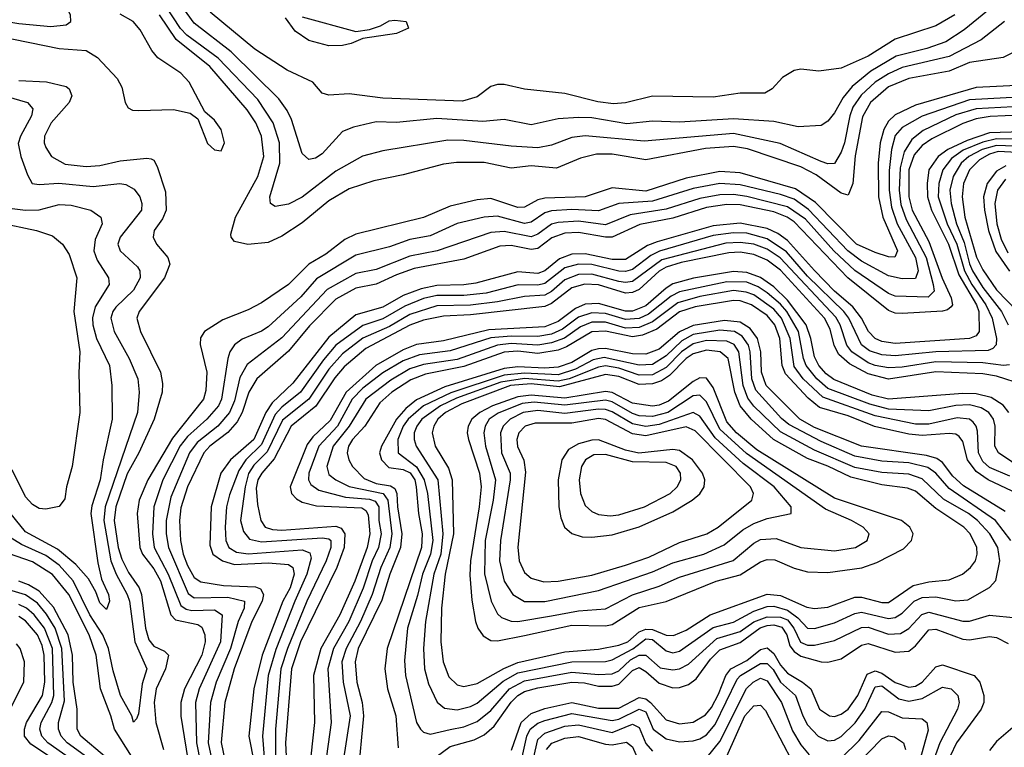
# Model space of a CAD drawing. Header units: inches. Extents: x 501365 to 657855, y 482276 to 547543.
# Tile 403 of 656: x 581892 to 584814, y 516697 to 518856. Entities that reach past the tile are written whole.
import ezdxf

# ---------------------------------------------------------------- set-up
doc = ezdxf.new("R2010")
doc.units = ezdxf.units.IN
doc.header["$MEASUREMENT"] = 0
doc.layers.add('A5581', color=7, linetype='Continuous')

msp = doc.modelspace()

# ---------------------------------------------------------------- linework, layer by layer
at = {"layer": 'A5581', "color": 5}
for points, elevation in [([(581810, 519062.2), (581790, 519051.5), (581775.5, 519010), (581754.2, 518970), (581744.3, 518930), (581752.9, 518892.9), (581768.6, 518868.6), (581790, 518860.8), (581890, 518844), (581984.8, 518835.2), (582030, 518839.8), (582044, 518850), (582043.6, 518870), (582022.1, 518910), (581987.9, 518950), (581902, 519002), (581830, 519053.8)], 2140), ([(583930, 517903.3), (583890, 517893.5), (583855.7, 517870), (583810, 517823.6), (583770, 517802.2), (583730, 517801.1), (583670, 517821.8), (583630, 517828.1), (583610, 517824.5), (583522.3, 517790), (583490, 517782.8), (583390, 517790.9), (583320.3, 517779.7), (583187.9, 517732.1), (583140.4, 517710), (583085, 517670), (583070.3, 517650), (583063, 517630), (583062.6, 517610), (583068.8, 517590), (583132.7, 517490), (583147.4, 517330), (583141.5, 517270), (583121, 517210), (583096, 517070), (583090, 516990), (583093.8, 516930), (583104.8, 516884.8), (583130.6, 516830.6), (583152.7, 516812.7), (583190, 516808), (583230, 516817.6), (583250, 516828.1), (583326.9, 516893.1), (583370, 516917.3), (583530, 516950.7), (583630, 516951.1), (583650, 516956.5), (583711, 516989), (583750, 517018.2), (583770, 517016.8), (583810, 516982.7), (583830, 516977.4), (583850, 516981.6), (583950, 517051.7), (584010, 517067.9), (584070, 517101.1), (584110, 517114.1), (584130, 517115), (584170, 517103.2), (584200.8, 517080.8), (584230, 517050.6), (584250, 517048.8), (584310, 517066.4), (584370, 517093.4), (584390, 517097.4), (584470, 517078.5), (584490, 517081.6), (584510, 517094.7), (584546.4, 517130), (584570, 517141.3), (584610, 517143.2), (584670, 517131), (584705.5, 517134.5), (584769.6, 517170.4), (584788.6, 517191.4), (584799.8, 517250), (584794.3, 517290), (584770.5, 517330), (584733.7, 517370), (584707.4, 517390), (584632.9, 517432.9), (584570, 517493.2), (584530, 517506.7), (584450, 517511.7), (584370, 517526.4), (584250, 517578.4), (584150, 517632.3), (584070, 517709.2), (584052.4, 517732.4), (584038.3, 517770), (584026.3, 517870), (584011.9, 517891.9), (583990, 517902.2)], 2460), ([(583930, 517874.6), (583890, 517863.7), (583870, 517850), (583820.5, 517799.4), (583796, 517784), (583770, 517774.7), (583730, 517772.9), (583670, 517796.5), (583630, 517802.8), (583494.2, 517765.8), (583410, 517774.9), (583348.1, 517770), (583204.4, 517715.6), (583155.7, 517690), (583133.2, 517670), (583120.9, 517650), (583116.2, 517630), (583125, 517590), (583164.9, 517524.9), (583175.1, 517490), (583179.1, 517330), (583154.2, 517210), (583144.2, 517110), (583142.1, 517010), (583148.9, 516950), (583165.4, 516905.4), (583190, 516882.1), (583210, 516877.2), (583250, 516885.7), (583329.2, 516930.8), (583370, 516948), (583510, 516980), (583610, 516988), (583670, 516999.6), (583696.9, 517010), (583730, 517039.3), (583750, 517047.6), (583770, 517046), (583810, 517029.6), (583831.8, 517028.2), (583870, 517044.7), (583941.3, 517090), (584110, 517151.5), (584150, 517147.5), (584227.9, 517112.1), (584250, 517108.8), (584290, 517112.2), (584370, 517142.4), (584390, 517141.7), (584450, 517126), (584470, 517126.3), (584543.3, 517176.7), (584590, 517188), (584650, 517193.8), (584689.6, 517210.3), (584713.7, 517230), (584728, 517250), (584733.3, 517270), (584732, 517290), (584711.9, 517330), (584693.1, 517350), (584610, 517405.2), (584550, 517456.6), (584525.9, 517465.9), (584450, 517475.4), (584357.9, 517497.9), (584290, 517530.8), (584230, 517553.3), (584128.8, 517610), (584062.2, 517670), (584030.3, 517710), (584014.5, 517750), (583994.5, 517850), (583970.4, 517870.4)], 2480), ([(583910, 517793), (583890, 517782.3), (583816.8, 517723.2), (583790, 517712), (583770, 517709.3), (583710, 517717.6), (583650, 517749.6), (583630, 517752.6), (583510, 517732.7), (583410, 517741.2), (583370, 517736.4), (583295.6, 517710), (583257.1, 517690), (583233.5, 517670), (583222.6, 517650), (583219.8, 517630), (583223.7, 517610), (583256.9, 517510), (583261.1, 517470), (583255.5, 517410), (583229.5, 517250), (583227.5, 517207.5), (583233.6, 517133.6), (583244.7, 517070), (583251.3, 517050), (583267, 517027), (583290, 517014), (583310, 517012.3), (583390, 517028.3), (583530, 517059.2), (583630, 517056.7), (583650, 517060.8), (583730, 517111.4), (583810, 517129.5), (583958.8, 517190), (584030, 517208.1), (584090, 517247.2), (584110, 517254), (584133, 517253), (584190, 517228), (584230, 517217.6), (584290, 517215.5), (584391.2, 517228.8), (584435.2, 517244.8), (584514.4, 517285.6), (584538.5, 517310), (584543.4, 517330), (584533.6, 517350), (584508.4, 517370), (584310, 517436.2), (584079.1, 517579.1), (584019.2, 517630), (583990, 517661.9), (583950, 517764.1), (583930, 517791.8)], 2520), ([(583910, 517741.3), (583890, 517739.8), (583815.7, 517690), (583770, 517678.4), (583730, 517680.5), (583710, 517686.8), (583650, 517721.8), (583630, 517726.9), (583510, 517712.2), (583419.2, 517720.8), (583383.4, 517716.6), (583311.6, 517688.4), (583285, 517670), (583272.9, 517650), (583269.3, 517630), (583274.1, 517590), (583303.7, 517490), (583296.7, 517430), (583273.5, 517310), (583271.5, 517211.5), (583290.7, 517130), (583310, 517092.6), (583322.3, 517082.3), (583350, 517071.1), (583370.1, 517070.1), (583470, 517086.5), (583550, 517101.6), (583630, 517107.7), (583710.5, 517149.5), (583790, 517175.2), (583850, 517201.9), (584009.3, 517250.7), (584070, 517301.9), (584090, 517313.3), (584136.7, 517316.7), (584210, 517289.7), (584310, 517280.1), (584372.1, 517290), (584406.2, 517310), (584412.2, 517330), (584394.5, 517350), (584359.9, 517370), (584283, 517403), (584048.5, 517568.5), (583970, 517640.4), (583930, 517722.1)], 2540), ([(583610, 517700.3), (583510, 517687), (583430, 517695.8), (583385.9, 517690), (583347.5, 517670), (583327.2, 517650), (583318.5, 517630), (583322.3, 517570), (583347.1, 517510), (583347.8, 517490), (583318.9, 517310), (583315.6, 517250), (583329.8, 517190), (583355.2, 517150), (583390, 517129.4), (583450, 517128.8), (583610, 517162.2), (583770, 517217.8), (583830, 517244.4), (583922.5, 517270), (583982.5, 517297.6), (584038, 517342), (584070, 517360.9), (584110, 517375.8), (584181.3, 517390), (584180.9, 517410), (584131.1, 517470), (584039.1, 517539.1), (583955.3, 517615.3), (583910, 517679.1), (583890.2, 517690.2), (583790, 517654.4), (583750, 517648.2), (583710, 517656.3), (583650, 517692), (583630, 517699.2)], 2560), ([(583610, 517671.9), (583530, 517658.8), (583421.5, 517658.5), (583391.9, 517650), (583373.6, 517630), (583367.5, 517610), (583369.2, 517589.2), (583388.3, 517548.3), (583393, 517513), (583370.7, 517290.7), (583374.4, 517250), (583390, 517215.5), (583410, 517198.1), (583447.7, 517187.7), (583490, 517189.8), (583590, 517207.7), (583690, 517236.6), (583758.9, 517261), (583850, 517304.3), (583930.5, 517330), (583964.2, 517350), (584064.6, 517430), (584069.2, 517450), (584060.2, 517470), (583896.1, 517636.1), (583870, 517647.9), (583750, 517620.8), (583710, 517626.7), (583630, 517668.9)], 2580), ([(583610, 517609.2), (583590, 517608.2), (583550, 517596.7), (583520.1, 517579.9), (583501.2, 517550), (583489.8, 517490), (583491.7, 517410), (583497.8, 517377.8), (583509.2, 517350), (583530.7, 517330.7), (583561.4, 517321.4), (583590, 517320.2), (583650, 517327.1), (583730, 517351.1), (583830, 517395.3), (583887.6, 517430), (583910, 517448.9), (583923.1, 517470), (583925.1, 517490), (583918.3, 517510), (583888.8, 517550), (583850, 517577.5), (583830, 517580.1), (583729.7, 517569.7), (583690, 517578.1)], 2620), ([(583630, 517565.9), (583595.9, 517564.1), (583570.6, 517550), (583559.1, 517530), (583552.7, 517490), (583556, 517450), (583570, 517414.3), (583590, 517396.3), (583610, 517387.4), (583643.8, 517383.8), (583670, 517386.3), (583745.9, 517410), (583822.2, 517450), (583843.1, 517470), (583853.5, 517490), (583853.3, 517510), (583840.4, 517530), (583810, 517541.8), (583710, 517543.8)], 2640)]:
    msp.add_lwpolyline(points, close=True, dxfattribs=dict(at, elevation=elevation))
for points, elevation in [([(584790, 518904), (584694.4, 518825.6), (584640.1, 518790), (584583.8, 518770), (584492.6, 518747.4), (584417.6, 518702.4), (584362.5, 518657.5), (584335.5, 518624.5), (584310, 518579.4), (584290, 518554.4), (584270, 518541.4), (584202.2, 518537.8), (584130, 518553.5), (584010, 518561.7), (583850, 518551.7), (583770, 518554.4), (583693.3, 518546.7), (583590, 518564.1), (583550, 518564.9), (583490, 518561.7), (583410, 518543.4), (583330, 518559.2), (583266.2, 518553.7), (583130, 518562.2), (583010, 518550.6), (582950, 518552.6), (582883, 518537), (582850, 518523.8), (582790, 518457.2), (582770, 518444.3), (582750, 518440.3), (582730, 518458.9), (582699, 518559), (582686.1, 518586.1), (582661.2, 518621.2), (582519.9, 518759.9), (582410, 518845.1), (582363.7, 518910)], 2040), ([(584814, 518850), (584744.7, 518795.3), (584650, 518745.9), (584510, 518713.9), (584470, 518695.4), (584430, 518669.7), (584388.5, 518631.5), (584364.3, 518595.7), (584355.1, 518570), (584339.1, 518490), (584330, 518462.6), (584310, 518428.8), (584290, 518428), (584270, 518435.1), (584148.1, 518488.1), (584010, 518517.6), (583745, 518495), (583570, 518511.3), (583530, 518505.6), (583470, 518482.9), (583430, 518475.5), (583350, 518480.3), (583210, 518497.4), (583162.3, 518497.7), (582970, 518466.1), (582909.7, 518450.3), (582830, 518406), (582730, 518328.5), (582690, 518308.1), (582650, 518301), (582636, 518310), (582634.2, 518330), (582663.7, 518430), (582662.9, 518490), (582644.2, 518550), (582598.5, 518618.5), (582481.2, 518741.2), (582388.4, 518810), (582369.7, 518829.7), (582321.6, 518901.6)], 2060), ([(584666.9, 518870), (584610, 518837), (584490, 518798.2), (584410, 518747.2), (584330, 518711.3), (584263.3, 518703.3), (584210, 518708.7), (584190, 518705.1), (584155.8, 518684.2), (584124.7, 518650), (584102.9, 518637.1), (584030, 518638), (583950, 518626.1), (583770, 518628.2), (583690, 518608.8), (583653.9, 518606.1), (583607.7, 518612.3), (583510, 518636.7), (583390, 518649.3), (583330, 518662.8), (583310, 518663), (583290, 518657), (583250, 518626.2), (583206.6, 518613.4), (582970, 518622.6), (582870, 518635.5), (582810, 518631.8), (582790, 518637.7), (582762, 518670), (582685.7, 518705.7), (582590, 518768.4), (582457.9, 518877.9)], 2020), ([(581830, 518806.8), (582009.6, 518769.6), (582090, 518764), (582123.7, 518743.7), (582181.5, 518681.5), (582195.4, 518655.4), (582205.3, 518610), (582214.4, 518594.4), (582227.4, 518587.4), (582246, 518586), (582349, 518589), (582398.3, 518578.3), (582421.1, 518561.1), (582450, 518488), (582470, 518469.3), (582490, 518466), (582500.3, 518490), (582490, 518529.6), (582470, 518557), (582442, 518582), (582395.6, 518670), (582370, 518696.5), (582302.1, 518742.1), (582284, 518764), (582250, 518825.7), (582229.5, 518850), (582190, 518871.5)], 2120), ([(584890, 518783.6), (584810, 518743.3), (584710, 518728.9), (584650, 518703.2), (584530, 518680.8), (584470, 518656.3), (584416.6, 518610), (584392.5, 518567.5), (584371.5, 518451.5), (584364.1, 518370), (584350, 518334.9), (584330, 518340.8), (584255.3, 518395.3), (584210, 518419.3), (584052, 518472), (584010, 518479.2), (583927, 518473), (583750, 518440.1), (583650, 518456.3), (583603.6, 518456.4), (583555.7, 518444.3), (583485.1, 518414.9), (583410, 518422.1), (583350, 518414.8), (583270, 518432.3), (583188.5, 518431.5), (583150, 518426.5), (583030, 518394.9), (582942.6, 518377.4), (582870, 518354.1), (582810, 518318.1), (582730, 518253.1), (582670, 518212.8), (582630, 518194), (582568.9, 518188.9), (582530, 518197.4), (582519.4, 518210), (582519.1, 518219.1), (582532.2, 518270), (582599, 518390), (582616.6, 518450), (582609.7, 518510), (582592.7, 518550), (582567.7, 518587.7), (582456.2, 518716.2), (582356.7, 518796.7), (582307, 518870)], 2080), ([(582730, 518863.9), (582890, 518820.4), (582930, 518826.8), (582962.7, 518837.3), (582988.3, 518851.7), (583005.6, 518854.4), (583038.8, 518850), (583046, 518830), (583010, 518814.5), (582910, 518799.5), (582875.5, 518784.5), (582850, 518779.4), (582810, 518778), (582750, 518793.5), (582710, 518821.8), (582681.3, 518861.3)], 1980), ([(581890, 518675), (581971.6, 518671.6), (582030, 518657.2), (582039, 518650), (582046.7, 518630), (582039.5, 518610), (581986.2, 518550), (581966, 518510), (581965.2, 518490), (581970, 518476), (581987.2, 518450), (582027.3, 518427.3), (582090, 518419.6), (582130, 518422.9), (582190, 518436.9), (582270, 518444.8), (582282.4, 518442.4), (582290, 518438.9), (582300.2, 518420.2), (582325.1, 518345.1), (582327.3, 518290), (582315.8, 518264.2), (582291.2, 518230), (582288.5, 518210), (582298.6, 518190), (582332, 518150), (582337.5, 518130), (582321.7, 518090), (582246.7, 517990), (582240.3, 517970), (582251, 517930), (582309.7, 517810), (582316.2, 517776.2), (582315, 517750), (582291.1, 517670), (582245.9, 517570), (582211.7, 517508.3), (582177.9, 517410), (582172.7, 517370), (582184.9, 517290), (582195.1, 517255.1), (582214.9, 517214.9), (582246.9, 517170), (582254.2, 517150), (582265.8, 517050), (582275.3, 517015.3), (582290, 516996.3), (582321.7, 516981.7), (582333.4, 516970), (582325.1, 516930), (582297.1, 516870), (582291.8, 516830), (582296.4, 516770), (582318.6, 516690)], 2080), ([(584870, 518661.4), (584730, 518654.7), (584550, 518602), (584490, 518573.2), (584470, 518554.4), (584455.8, 518530), (584444.9, 518490), (584439.3, 518430), (584440.6, 518330), (584452.9, 518270), (584496.3, 518170), (584488.9, 518151.1), (584470, 518151.9), (584430, 518164.6), (584375.3, 518190), (584253.2, 518313.2), (584193.6, 518353.6), (584030, 518401), (583970, 518405.4), (583870, 518385.5), (583750, 518347.1), (583650, 518356.6), (583570, 518330), (583450, 518325.7), (583430, 518320.7), (583390, 518298.9), (583370, 518298.7), (583290, 518324.6), (583250, 518320.9), (583170, 518302.3), (583090, 518268.7), (582890, 518219.6), (582856.8, 518203.2), (582800.3, 518159.7), (582750, 518129.9), (582689.6, 518070), (582610, 518015.4), (582570, 517994.2), (582495.1, 517964.9), (582441, 517930), (582428.8, 517911.2), (582428.1, 517891.9), (582447.5, 517810), (582444.6, 517755.4), (582437.4, 517730), (582345.7, 517614.3), (582272.2, 517490), (582246.6, 517430), (582241.4, 517390), (582248.5, 517290), (582256.8, 517270), (582290, 517226.6), (582310.5, 517190.5), (582340.4, 517090), (582354.9, 517074.9), (582421.4, 517061.4), (582432.9, 517052.9), (582441.6, 517030), (582442.4, 517010), (582432.3, 516970), (582381.8, 516870), (582370.7, 516830), (582370.5, 516789.5), (582396.2, 516630)], 2120), ([(581810, 518640.2), (581915.2, 518610), (581931.4, 518591.4), (581927.4, 518570), (581894.4, 518510), (581888.1, 518488), (581895.9, 518450), (581915.2, 518395.2), (581929.6, 518369.6), (581950, 518366.1), (582009, 518371), (582110, 518361.1), (582189.6, 518369.6), (582207, 518367), (582232.5, 518352.5), (582248.4, 518330), (582255.1, 518310), (582253.3, 518290), (582190.1, 518210), (582183.8, 518190), (582190.1, 518170), (582241.9, 518121.9), (582249.2, 518110), (582250.1, 518090), (582230, 518052.8), (582177.3, 518002.7), (582168.5, 517990), (582163.2, 517970), (582172.5, 517930), (582217, 517850), (582243.2, 517790), (582246.7, 517750), (582241.5, 517690), (582146.4, 517410), (582142, 517370), (582162.8, 517250), (582178.4, 517210), (582211.6, 517150), (582218.1, 517130), (582233.8, 517010), (582269.7, 516930), (582255.4, 516884.6), (582244.4, 516795.5), (582239.2, 516780.8), (582230, 516771.6), (582225.2, 516790), (582191.5, 516850), (582170, 516923.1), (582156.3, 516990), (582138.9, 517030), (582100.1, 517090), (582050.6, 517190.6), (582010, 517237.1), (581970, 517265.6), (581898, 517298), (581830, 517340.3)], 2060), ([(584928.2, 518630), (584710, 518617.8), (584570, 518569.3), (584510, 518535.6), (584490, 518511.6), (584478.4, 518470), (584472.3, 518407.7), (584472, 518350), (584478.9, 518298.9), (584495.7, 518250), (584550.5, 518150), (584557.5, 518110), (584550, 518088), (584510, 518086.8), (584470, 518095.4), (584390, 518139.2), (584349.3, 518170), (584232.6, 518292.6), (584190, 518322.7), (584150, 518336.9), (584030, 518365.7), (583970, 518370), (583890, 518354.3), (583770, 518317.1), (583669.5, 518310.5), (583610, 518288.2), (583530, 518292.1), (583470, 518288.5), (583450, 518282.4), (583410, 518254.3), (583390, 518250.6), (583310, 518273), (583270, 518269.7), (583190, 518250.5), (583110, 518214.6), (583050, 518203), (582990, 518181.4), (582890, 518156.6), (582773.4, 518086.6), (582726.9, 518033.1), (582630, 517944.7), (582610, 517931.4), (582552.7, 517907.3), (582529.5, 517890.5), (582516, 517870), (582509.8, 517850.2), (582491.1, 517730), (582482.5, 517710), (582448.1, 517670), (582390, 517619), (582368.6, 517591.4), (582317.5, 517490), (582290, 517410), (582286, 517330), (582291.8, 517290), (582333.2, 517210), (582370, 517117.7), (582386.2, 517106.2), (582403, 517103), (582470, 517105), (582492.9, 517090), (582488, 517010), (582424.7, 516870), (582414, 516830), (582416.9, 516710), (582428.6, 516650)], 2140), ([(584950, 518602.9), (584730, 518590.9), (584670, 518572.9), (584573.2, 518526.8), (584539.6, 518500.4), (584516.4, 518463.6), (584504.1, 518415.9), (584501.3, 518350), (584506.9, 518306.9), (584522.5, 518262.5), (584581.5, 518150), (584602.8, 518070), (584605.1, 518050), (584587.7, 518032.3), (584490, 518035.2), (584470, 518043.5), (584370, 518111.4), (584307.5, 518170), (584223.3, 518263.3), (584170, 518300.6), (584050, 518331), (584010, 518336.7), (583970, 518336.3), (583910, 518325.5), (583810, 518293.6), (583703.7, 518276.3), (583630, 518246.6), (583550, 518257.4), (583490, 518253.9), (583470, 518248.5), (583430, 518219.3), (583410, 518211.7), (583330, 518227.1), (583290, 518224.3), (583130.7, 518169.3), (583050, 518153.9), (582950, 518114.7), (582890, 518102.7), (582804.5, 518055.5), (582670, 517911.5), (582567.4, 517832.6), (582545.7, 517794.3), (582530, 517724.9), (582515.3, 517690), (582480.3, 517650), (582419, 517601), (582395.7, 517570), (582340.9, 517439.1), (582326.6, 517370), (582327, 517330), (582333.7, 517290), (582392.6, 517152.6), (582410, 517140.4), (582510, 517142.1), (582559.6, 517130), (582558.7, 517110), (582540.2, 517070), (582517.7, 516990), (582475, 516890), (582458.1, 516830), (582451.2, 516710), (582464.9, 516650)], 2160), ([(584950, 518576.4), (584772, 518568), (584730, 518561.5), (584690, 518547.6), (584598.3, 518501.7), (584570, 518481.8), (584545.8, 518454.2), (584530.5, 518410), (584530.4, 518330.4), (584540.5, 518290), (584590, 518197.5), (584628.7, 518088.7), (584656, 518030), (584659.4, 518010), (584656.2, 518003.8), (584645.4, 517994.6), (584630, 517990.7), (584510, 517983.4), (584490, 517985.1), (584470, 517993.1), (584349.3, 518089.3), (584190, 518255.9), (584169, 518270), (584130, 518285.2), (584030, 518305.9), (583990, 518306.8), (583930, 518298.8), (583830, 518267), (583732, 518248), (583650, 518210.4), (583630, 518210), (583550, 518224.4), (583510, 518222.5), (583471.4, 518208.6), (583430, 518176.9), (583410, 518174), (583350, 518185.4), (583316.8, 518183.2), (583210, 518145.3), (583063.1, 518116.9), (583010, 518098.6), (582950, 518070.8), (582890, 518058.7), (582830, 518026.2), (582752.6, 517947.4), (582690, 517872.5), (582596.4, 517790), (582572.5, 517750), (582552.8, 517690), (582537.9, 517662.1), (582509.7, 517630.3), (582456.9, 517590), (582438.6, 517570), (582390.7, 517470), (582370, 517406.9), (582366.7, 517370), (582369.4, 517310), (582377.1, 517270), (582390, 517236.2), (582410, 517200.9), (582430, 517187.8), (582497.1, 517177.1), (582592.4, 517172.4), (582607.2, 517167.2), (582615.7, 517150), (582611.4, 517130), (582581.1, 517070), (582528.7, 516930), (582501, 516830), (582490.6, 516710.6), (582506.9, 516630)], 2180), ([(584930, 518525.2), (584770, 518519.9), (584703.2, 518496.8), (584646.3, 518470), (584617.4, 518450), (584590, 518410), (584584.6, 518370), (584585.8, 518330), (584597.8, 518290), (584648.3, 518190), (584678.2, 518098.2), (584730.6, 518010), (584738.1, 517990), (584738.7, 517930), (584730, 517917.6), (584710.4, 517909.6), (584490, 517895.2), (584450, 517900.6), (584430, 517909.2), (584410.7, 517930.7), (584389.6, 517970), (584363.9, 518003.9), (584310, 518050.5), (584250, 518111.3), (584170, 518200.3), (584141.2, 518221.2), (584110, 518235.7), (584030, 518251.5), (583950, 518244), (583783.4, 518196.6), (583754.9, 518185.1), (583690, 518143.7), (583650, 518143.6), (583570, 518161.2), (583530, 518159.4), (583494.2, 518145.8), (583450, 518110.2), (583430, 518102.2), (583370, 518107.8), (583245.9, 518074.1), (583210, 518068.5), (583130, 518066.4), (583083, 518057), (583030, 518037.3), (582970, 518002.6), (582890, 517979.4), (582810, 517914), (582703.1, 517776.9), (582641.2, 517718.8), (582622.7, 517690), (582586.9, 517610), (582517.4, 517550), (582489.2, 517510), (582460.2, 517410), (582456.2, 517296.2), (582465.4, 517270), (582494.5, 517250), (582530, 517239.4), (582630, 517243.9), (582690, 517238.8), (582702.7, 517230), (582706.7, 517210), (582695, 517170), (582673.5, 517130), (582611.8, 516970), (582586.7, 516870), (582572.1, 516730), (582588.5, 516650)], 2220), ([(584870, 518500.6), (584790, 518501.9), (584750, 518492), (584691.9, 518468.1), (584656.6, 518443.4), (584631.1, 518410), (584619.2, 518370), (584617.6, 518330), (584644.4, 518250), (584672.8, 518190), (584695.3, 518110), (584716.9, 518070), (584759.2, 518010), (584777.8, 517970), (584790, 517910), (584788.9, 517891.1), (584779.6, 517880.4), (584765.9, 517874.1), (584610, 517870.3), (584490, 517857.9), (584450, 517861.5), (584413.2, 517873.2), (584390, 517891.3), (584351.8, 517970), (584337.3, 517990), (584230, 518095), (584167.1, 518167.2), (584110, 518205.8), (584050, 518221.9), (584010, 518223.1), (583950, 518215.3), (583791, 518169), (583764.5, 518155.5), (583710, 518114.2), (583690, 518108.1), (583670, 518109.2), (583590, 518129.2), (583550, 518130.6), (583510, 518118.9), (583450, 518073.1), (583430, 518067.6), (583371.6, 518068.4), (583275.9, 518044.1), (583210, 518037.4), (583130, 518037.2), (583090, 518028.7), (583034.6, 518005.4), (582970, 517968), (582910, 517948.2), (582830, 517889.7), (582793.7, 517846.3), (582725.4, 517750), (582670, 517705.8), (582650, 517684.3), (582610, 517595.4), (582563.8, 517550), (582542.1, 517517.9), (582514.6, 517445.5), (582505.8, 517410), (582502.2, 517350), (582503.9, 517310), (582512.5, 517290), (582536, 517275.9), (582570, 517271.2), (582730, 517282.5), (582753.5, 517273.5), (582757.6, 517257.6), (582744.4, 517210), (582708.3, 517130), (582652.8, 516987.2), (582629.7, 516910), (582612.6, 516730), (582620.6, 516630)], 2240), ([(584870, 518479.4), (584790, 518482.6), (584747.6, 518470), (584707.8, 518450), (584685.5, 518430), (584661.5, 518390), (584652, 518350), (584655.8, 518310), (584671.4, 518250), (584694.6, 518194.6), (584710, 518131.4), (584719.6, 518110), (584750, 518060.6), (584804.8, 517990), (584825.2, 517950)], 2260), ([(584870, 518460.7), (584795.7, 518464.3), (584770, 518456.8), (584740, 518440), (584709.9, 518410.1), (584692.4, 518370), (584688.4, 518330), (584696.5, 518270), (584731.4, 518151.4), (584750, 518112.9), (584790, 518053.7), (584853.1, 517990)], 2280), ([(584818, 518422), (584790, 518405.9), (584763, 518370), (584752.1, 518330), (584754.8, 518290), (584766.2, 518230), (584788, 518168), (584829, 518109)], 2320), ([(584817.5, 518382.5), (584793, 518350), (584785, 518310), (584791.3, 518250), (584804.5, 518204.5), (584824.2, 518164.2)], 2340), ([(581870, 518295.8), (581910, 518290.3), (581950, 518291.6), (582010, 518307.4), (582044.9, 518304.9), (582103.6, 518290), (582132.7, 518270), (582136.6, 518250), (582116.2, 518203.8), (582112.7, 518170), (582122, 518142), (582155.9, 518090), (582157.4, 518070), (582116, 518004), (582108.6, 517971.4), (582109.5, 517950.5), (582120.6, 517910), (582158.4, 517830), (582165.6, 517770), (582166.7, 517670), (582139.6, 517550), (582130.9, 517490), (582106.5, 517413.5), (582103.9, 517390), (582124.5, 517244.5), (582135.5, 517195.5), (582156, 517150), (582158.4, 517130), (582150, 517105.3), (582130, 517125.7), (582117.9, 517157.9), (582096.3, 517196.3), (582058.8, 517238.8), (582004.9, 517284.9), (581910, 517335.6), (581850, 517409)], 2040), ([(581830, 518253.6), (581942, 518230), (581990, 518214.1), (582019.7, 518190), (582039.1, 518159.1), (582061.5, 518090), (582052.9, 517990), (582070.9, 517870), (582067.9, 517807.9), (582071.2, 517690), (582048.4, 517530), (582030.8, 517470), (582026, 517434), (582010, 517411.5), (581970, 517403), (581950, 517405.4), (581930, 517417.2), (581910, 517439.8), (581870, 517519.8)], 2020), ([(584828.7, 517831.3), (584810.7, 517829.3), (584750, 517837.5), (584610, 517840), (584510, 517824.4), (584470, 517822.8), (584430, 517829.3), (584410, 517837.2), (584361.4, 517870), (584346.8, 517890), (584326.7, 517950), (584313.3, 517973.3), (584148.5, 518148.5), (584110, 518174.7), (584070, 518189.4), (584030, 518194.7), (583987.8, 518192.2), (583797.4, 518142.6), (583710, 518078.5), (583690, 518075.3), (583670, 518078.9), (583590, 518100.3), (583550, 518099.3), (583510, 518083.5), (583470, 518049.2), (583450, 518037.8), (583390, 518034.1), (583310, 518018.1), (583230, 518008.5), (583130, 518006.5), (583050, 517980.7), (582990, 517945.1), (582910, 517910.5), (582850, 517864.5), (582810, 517818.3), (582750, 517730), (582672.3, 517667.7), (582626.2, 517573.8), (582586.6, 517533.4), (582571.4, 517508.6), (582561.1, 517470), (582547.2, 517370), (582556.5, 517336.5), (582574.5, 517314.5), (582610, 517306), (582790, 517318.1), (582810, 517315.4), (582815.2, 517310), (582815, 517290), (582801.4, 517250), (582744.7, 517130), (582686.5, 516990), (582666.7, 516930), (582651, 516750), (582650.9, 516609.1)], 2260), ([(584870, 517772.1), (584790, 517798.3), (584750, 517805), (584610, 517810.8), (584470, 517788.9), (584410, 517804.8), (584354.1, 517834.1), (584322.3, 517862.3), (584308.9, 517888.9), (584297.2, 517937.2), (584280.4, 517970), (584150, 518112.1), (584110, 518142.3), (584070, 518159.1), (584030, 518166), (583995.9, 518164.1), (583855.2, 518135.2), (583810, 518121.6), (583790, 518109.4), (583730, 518054.8), (583710, 518046), (583690, 518044.5), (583610, 518068.9), (583568.7, 518071.3), (583530, 518060.2), (583470, 518013.5), (583450, 518004.5), (583230, 517980), (583150, 517975.9), (583090, 517964), (583050, 517948.7), (582919.6, 517880.4), (582854.7, 517825.3), (582827.3, 517792.7), (582771.2, 517708.8), (582698.2, 517650), (582647.6, 517552.4), (582610.4, 517510), (582599.2, 517490), (582594.1, 517465.9), (582597.5, 517417.5), (582607.8, 517370), (582620.9, 517350), (582642.9, 517342.9), (582670, 517341), (582830, 517352.5), (582846.4, 517346.4), (582857.1, 517330), (582854.9, 517290), (582833.4, 517230), (582725.7, 517010), (582698.4, 516930), (582680.7, 516710), (582687.1, 516590)], 2280), ([(584826.7, 517690), (584810, 517711.5), (584774.3, 517734.3), (584730, 517745.6), (584690, 517746.9), (584470, 517729.2), (584421, 517741), (584307.5, 517787.5), (584284.8, 517804.8), (584262.9, 517830), (584250, 517855.3), (584239.9, 517910), (584225.3, 517950), (584170, 518023.6), (584130, 518062.8), (584090, 518090.7), (584050, 518105.6), (584010, 518108.8), (583891.7, 518088.3), (583830, 518071.5), (583810, 518059.3), (583750, 518006.3), (583710, 517990.7), (583690, 517990.7), (583610, 518013.4), (583570, 518011.3), (583541.1, 517998.9), (583490, 517960), (583450, 517944.6), (583284.2, 517935.8), (583150, 517903.1), (583070, 517892), (583030, 517875.9), (582948.8, 517830), (582861.1, 517750), (582813.4, 517666.6), (582762, 517618), (582745.1, 517594.9), (582695.1, 517470), (582698.5, 517450), (582713.5, 517433.5), (582730, 517423.9), (582773.3, 517413.3), (582907.2, 517407.2), (582919, 517399), (582926.1, 517386.1), (582930.7, 517330), (582923, 517290), (582886.3, 517190), (582842.4, 517090), (582785.9, 516990), (582764.3, 516910), (582767.5, 516770), (582755.8, 516670)], 2320), ([(584912.4, 517492.3), (584795.9, 517570), (584785.4, 517590), (584786.4, 517650), (584781.1, 517670), (584767.3, 517690), (584744.4, 517704.4), (584710, 517712.7), (584670, 517710.7), (584590, 517694.7), (584470, 517700.3), (584414.3, 517714.3), (584290, 517761.5), (584257, 517790), (584225.2, 517830), (584217.3, 517850), (584202.5, 517930), (584168.5, 517990), (584150, 518011.8), (584110, 518045.6), (584083.2, 518063.2), (584050, 518076.4), (583990, 518078.1), (583850, 518047.6), (583824.9, 518035.1), (583757.9, 517982.1), (583730, 517968.9), (583690, 517965.8), (583630, 517983.6), (583590, 517985.8), (583550, 517972.5), (583502.6, 517937.4), (583470, 517922.6), (583430, 517915.1), (583350, 517916.8), (583290, 517911.4), (583170, 517873), (583078.6, 517861.4), (583030, 517843.6), (582970, 517807.8), (582910, 517761.8), (582878.3, 517730), (582835.2, 517650), (582780, 517590), (582750.3, 517510), (582749, 517490), (582756, 517476), (582779.5, 517459.5), (582859.2, 517439.2), (582930, 517432.5), (582947, 517427), (582957.5, 517410), (582958.1, 517370), (582964.8, 517330), (582956.9, 517290), (582937.9, 517250), (582911.1, 517168.9), (582869.2, 517070), (582823.1, 516990), (582806.3, 516930), (582816.7, 516770), (582802.3, 516670)], 2340), ([(584830, 517501.4), (584770, 517527), (584750, 517544.9), (584737.2, 517570), (584734.2, 517634.2), (584730.2, 517650), (584721, 517661), (584709.8, 517670), (584673.8, 517673.8), (584590, 517655.7), (584550, 517655.1), (584430, 517680), (584275.2, 517735.2), (584217, 517790), (584190, 517826.4), (584177.8, 517910), (584152.2, 517970), (584130, 517996.2), (584070, 518039), (584047.5, 518047.5), (584010, 518051.7), (583910, 518034.3), (583844.8, 518015.2), (583770, 517959.2), (583730, 517942.2), (583690, 517940.7), (583630, 517957.8), (583590, 517957.9), (583556, 517944), (583508.9, 517911.1), (583470, 517896.5), (583430, 517889.7), (583350, 517894.6), (583310.2, 517889.8), (583190, 517847.3), (583090, 517832.8), (583050, 517819.5), (582993.6, 517786.4), (582919.6, 517730), (582870.3, 517650), (582822, 517590), (582803.2, 517530), (582810, 517506.3), (582830.6, 517490), (582870.2, 517470.2), (582970.6, 517450), (582984.5, 517430), (582996.4, 517330), (582990.5, 517290), (582964.1, 517230), (582938.3, 517150), (582903.4, 517070), (582860.7, 516990), (582847.7, 516950), (582852.1, 516890), (582872.8, 516790), (582851.3, 516650)], 2360), ([(584836.8, 517456.8), (584765.2, 517490), (584730, 517515.2), (584704.6, 517550), (584690, 517604.5), (584679.2, 517619.2), (584670, 517625.9), (584650, 517627.9), (584570, 517621.9), (584530, 517625.8), (584428.8, 517648.8), (584350, 517680), (584265.3, 517705.3), (584232.1, 517732.1), (584164.7, 517804.7), (584154.8, 517830), (584147.2, 517910), (584133.1, 517950), (584110, 517978), (584063.9, 518010), (584030, 518021.5), (584010, 518022.5), (583896.6, 518003.4), (583850, 517988.5), (583782.4, 517937.6), (583740.5, 517919.5), (583710, 517914.5), (583630, 517931.6), (583590, 517929.8), (583514.8, 517885.2), (583490, 517875.1), (583430, 517865.1), (583370, 517871.7), (583330, 517869.1), (583210, 517826.7), (583096.2, 517803.7), (583053, 517787), (582996.7, 517750), (582960.9, 517719.1), (582916.6, 517650), (582880.2, 517610), (582867.7, 517590), (582864.1, 517570), (582868.5, 517550), (582879.6, 517530), (582914.5, 517494.5), (582950, 517479.7), (582992.8, 517472.8), (583004.9, 517464.9), (583011.6, 517450), (583013.2, 517410), (583026.1, 517330), (583022.5, 517290), (582990.5, 517210), (582966.7, 517133.3), (582896.5, 516990), (582887.5, 516950), (582892.2, 516890), (582908.6, 516830), (582912.8, 516790), (582896, 516610)], 2380), ([(584816, 517396), (584692.2, 517472.2), (584660.9, 517500.9), (584630, 517541.8), (584613.6, 517553.6), (584582.4, 517562.4), (584390, 517590.3), (584250, 517645.7), (584207.3, 517670), (584107.1, 517770), (584093.2, 517810), (584090.9, 517870), (584081.7, 517910), (584059.3, 517939.3), (584030, 517957.6), (583983.3, 517963.3), (583890, 517948.5), (583850, 517929.5), (583790, 517877.7), (583750, 517863.5), (583710, 517864), (583630, 517879.5), (583610, 517879.1), (583590, 517873.6), (583530, 517838.2), (583490, 517824.5), (583450, 517821.2), (583370, 517825.5), (583330, 517820.4), (583154, 517766), (583070, 517727.7), (583037.9, 517702.1), (583010.7, 517670), (582965.8, 517590), (582960.3, 517570), (582966.1, 517550), (582987.3, 517527.3), (583030, 517520.5), (583051.3, 517511.3), (583065, 517490), (583068.7, 517470), (583075.4, 517390), (583086.5, 517330), (583084.4, 517290), (582982.9, 516990), (582975.5, 516930), (582983.7, 516870), (583008.1, 516790), (583014.9, 516694.9)], 2420), ([(584833, 517310), (584787.4, 517370), (584650, 517464.4), (584610, 517510.2), (584587, 517527), (584530, 517540.9), (584450, 517545.8), (584370, 517560.7), (584270, 517603.9), (584174.6, 517654.6), (584152.7, 517672.7), (584075.9, 517755.9), (584064.7, 517790), (584059.6, 517870), (584054.2, 517890), (584036.2, 517916.2), (584012.7, 517930), (583970, 517934.4), (583890, 517921.3), (583857.1, 517902.9), (583810, 517857.8), (583770, 517832.2), (583730, 517830.8), (583626.5, 517853.5), (583593.7, 517846.3), (583541.3, 517818.7), (583490, 517802.2), (583390, 517807.1), (583330, 517800.4), (583171.5, 517748.5), (583090.8, 517710), (583044.5, 517670), (583030.4, 517650), (583014.4, 517610), (583014.8, 517570), (583069.2, 517529.2), (583092.6, 517490), (583102.3, 517450), (583117.9, 517310), (583111.4, 517270), (583087.6, 517210), (583073, 517147), (583042.6, 517050), (583034.2, 516954.2), (583037, 516910), (583069.7, 516770), (583081.6, 516750), (583090, 516741.4), (583110, 516736), (583170, 516749.1), (583210, 516757.9), (583250, 516773.3), (583290, 516805.5), (583345.9, 516870), (583390, 516894.2), (583530, 516920.1), (583610, 516912.9), (583650, 516915.1), (583670, 516923.9), (583704.1, 516955.9), (583730, 516969.7), (583750.2, 516970.2), (583792.2, 516932.2), (583830, 516926.6), (583850, 516929.5), (583876.3, 516943.7), (583960.8, 517019.2), (584030, 517040.4), (584070.8, 517069.2), (584110, 517084.2), (584150, 517083.1), (584170, 517074.5), (584189.3, 517050), (584209.1, 517009.1), (584230, 517000.2), (584250, 516999.4), (584310, 517013.3), (584390, 517051.8), (584410, 517052.8), (584470, 517032.6), (584505.3, 517034.7), (584530, 517049.4), (584569, 517091), (584590, 517098), (584690, 517071.1), (584710, 517070.9), (584770, 517089), (584850, 517080.4)], 2440), ([(582223.9, 516670), (582173.4, 516750), (582163, 516790), (582132.6, 516870), (582119.3, 516970), (582098.7, 517030), (582038.5, 517150), (581990, 517209.5), (581930, 517246.8), (581790, 517295.9)], 2080), ([(582143.8, 516670), (582073.7, 516730), (582063.3, 516750), (582063.1, 516810), (582050.9, 516890), (582049.1, 516970), (582036.5, 517030), (581992.4, 517112.4), (581950, 517160.4), (581918.9, 517178.9), (581890, 517189.3)], 2120), ([(582116.5, 516650), (582033.5, 516710), (582015.7, 516730), (582007.2, 516750), (582007.3, 516770), (582025, 516835), (582017.8, 516990), (581997.4, 517050), (581971.8, 517091.8), (581944.8, 517124.8), (581910, 517148.9), (581870, 517160.6)], 2140), ([(582089.2, 516630), (581975.9, 516710), (581958.5, 516730), (581952.6, 516750), (581956, 516770), (581988.2, 516830), (581993.6, 516850), (581989.7, 516989.7), (581966.3, 517050), (581935.8, 517090), (581912.7, 517110), (581890, 517120.8)], 2160), ([(582033.9, 516633.9), (581925.6, 516705.6), (581906.7, 516730), (581906.6, 516750), (581912.8, 516770), (581959.9, 516850), (581967.2, 516890), (581964.9, 516970), (581958.8, 516998.8), (581945.2, 517030), (581910, 517071.6), (581890, 517084.4)], 2180), ([(583090, 516640.3), (583170, 516698.6), (583240.7, 516719.3), (583270, 516733.3), (583300.3, 516759.7), (583350, 516830.7), (583370, 516850.2), (583390, 516861.8), (583430, 516873.2), (583530, 516889.6), (583567.8, 516887.8), (583610, 516878.5), (583650, 516877.9), (583670, 516883.8), (583710, 516924.8), (583730, 516933.2), (583750, 516922), (583790, 516886.8), (583830, 516873.6), (583850, 516873.7), (583876.6, 516883.4), (583899.7, 516900.3), (583941.8, 516958.2), (583970, 516986), (584030, 517008.1), (584089.2, 517050.8), (584110, 517058.4), (584130, 517060), (584153.3, 517053.3), (584168, 517030), (584177.4, 516997.4), (584190, 516980.6), (584210, 516967.4), (584270, 516950), (584290.4, 516949.6), (584330, 516959.4), (584390, 517000.1), (584410, 517004.8), (584490, 516979.3), (584530, 516981.9), (584550, 516997.5), (584590, 517045), (584610, 517047.1), (584690, 517017.6), (584710, 517015.6), (584770, 517025.8), (584790, 517022.5), (584825.1, 517005.1)], 2420), ([(581833.9, 516750), (581905, 516890), (581906.7, 516950), (581894, 516990), (581883.4, 517003.4)], 2220), ([(583351.9, 516688.1), (583380.3, 516770), (583410, 516797.2), (583450, 516812), (583530, 516829.5), (583610, 516812.8), (583670, 516812.4), (583730, 516844.3), (583750, 516840.6), (583763.6, 516830), (583810, 516778.5), (583850, 516766.5), (583890, 516771.2), (583926.7, 516793.3), (583944.8, 516815.2), (583965.7, 516854.3), (583987.2, 516910), (584001.9, 516930), (584050, 516953.8), (584090, 516986.6), (584110, 516992.3), (584130, 516974.9), (584150, 516940.2), (584170, 516916.3), (584215.2, 516890), (584239.1, 516870), (584265.3, 516810), (584294.9, 516790), (584310, 516787.7), (584330, 516794.7), (584350, 516810.1), (584378.7, 516850), (584406.3, 516913.7), (584430, 516923.5), (584450, 516917.1), (584490, 516888.5), (584530, 516875.4), (584550, 516878.2), (584570, 516889.8), (584610, 516935.6), (584630, 516941.1), (584724.1, 516910), (584741.2, 516890), (584752.8, 516850), (584752.7, 516830), (584745, 516810), (584671.6, 516710), (584652.5, 516670)], 2380), ([(583378.8, 516650), (583397, 516730), (583406.5, 516750), (583430, 516768.4), (583450, 516776.7), (583530, 516796.9), (583650, 516776), (583670, 516779.7), (583730, 516810), (583750, 516802.2), (583771.8, 516750), (583810, 516722.3), (583850, 516713), (583890, 516715.4), (583910, 516721.6), (583930, 516734.1), (583955.7, 516764.3), (584021.1, 516898.9), (584031, 516910), (584090, 516945.8), (584110, 516945.4), (584127.6, 516927.6), (584150, 516890.1), (584194.2, 516850), (584215.5, 516790), (584230, 516763), (584261.7, 516730), (584290, 516715.7), (584310, 516718), (584330, 516729.1), (584370.9, 516769.1), (584400.1, 516810), (584430, 516876), (584450, 516878.7), (584500.9, 516840.9), (584530, 516833.2), (584570, 516841.3), (584630, 516875.6), (584655.5, 516870), (584675.9, 516850), (584679.6, 516830), (584674.4, 516810), (584622.6, 516710), (584600.9, 516650)], 2360), ([(583932.2, 516667.8), (583970, 516714.3), (584048.5, 516871.5), (584068.6, 516890), (584090, 516901.6), (584110, 516893.9), (584152.8, 516830), (584185.4, 516745.4), (584210, 516704.1), (584234.8, 516674.8)], 2340), ([(585414.5, 516614.5), (585270, 516719.1), (585230, 516744.5), (585190, 516758), (585170, 516755), (585130, 516728.3), (585115.9, 516724.1), (585090, 516728.9), (585027.3, 516767.3), (584950, 516859.9), (584930, 516869.9), (584910, 516865), (584890, 516839.5), (584852.4, 516767.6), (584790, 516713.8), (584770, 516687.6)], 2420), ([(583965.3, 516614.7), (584043.9, 516790), (584070, 516819.9), (584090, 516821.6), (584105.5, 516805.5), (584190, 516644.1)], 2320), ([(584330, 516664.7), (584382.9, 516717.1), (584450, 516802.6), (584470, 516801.8), (584510, 516784.6), (584570, 516781.4), (584583.4, 516770), (584587.5, 516747.5), (584555, 516630)], 2340), ([(583402.3, 516597.7), (583430, 516719.7), (583450, 516739.1), (583510, 516759.5), (583550, 516763), (583650, 516741), (583710, 516765.6), (583730, 516755.5), (583750, 516707.5), (583770, 516685.1)], 2340), ([(583455.8, 516690), (583471.3, 516708.7), (583510, 516724.2), (583550, 516728.7), (583630, 516705.6), (583650, 516703.8), (583692.2, 516712.2), (583710, 516698.5), (583730, 516652.9)], 2320), ([(584375.1, 516644.9), (584450, 516721.8), (584470, 516730.5), (584487.9, 516727.9), (584514.6, 516710), (584520.8, 516690)], 2320)]:
    msp.add_lwpolyline(points, dxfattribs=dict(at, elevation=elevation))

doc.saveas('drawing.dxf')
